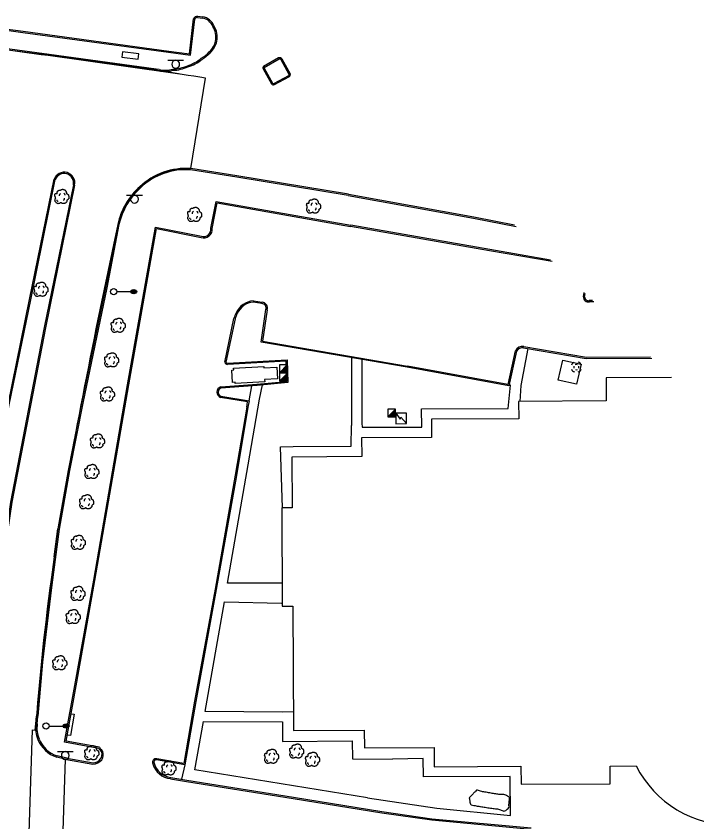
# Model space of a CAD drawing. Extents: x 2145380 to 2157287, y 139568 to 149130.
# Drawn here: x 2151940 to 2152263, y 143482 to 143864.4 of the extents above; entities that cross this region are included whole.
import ezdxf

# ---------------------------------------------------------------- set-up
doc = ezdxf.new("R2010")
doc.units = 0
for name, color, linetype in [('PR_PREVIOUSLY CONSTRUCTED', 7, 'Continuous'), ('TOPO_Asphalt', 7, 'Continuous'), ('TOPO_Building', 7, 'Continuous'), ('TOPO_Concrete', 7, 'Continuous'), ('TOPO_Curb Back', 7, 'Continuous'), ('TOPO_DRAIN_Inlet Grate', 7, 'Continuous'), ('TOPO_DRAIN_Manhole', 7, 'Continuous'), ('TOPO_Light Pole', 7, 'Continuous'), ('TOPO_Misc', 7, 'Continuous'), ('TOPO_Misc Line', 7, 'Continuous'), ('TOPO_Shrub', 7, 'Continuous'), ('TOPO_Sidewalk', 7, 'Continuous'), ('TOPO_Sign', 7, 'Continuous'), ('TOPO_Tree', 7, 'Continuous')]:
    doc.layers.add(name, color=color, linetype=linetype)

# ---------------------------------------------------------------- blocks, each defined once
blk = doc.blocks.new('LP')
at = {"layer": 'TOPO_Light Pole'}
blk.add_line((3.81, 0), (20.32, 0), dxfattribs=at)
for points in [[(20.32, 0), (27.94, 0)], [(20.32, 0), (23.5, 0)], [(20.83, 1.27), (27.43, 1.27)], [(20.83, 1.27), (23.5, 1.27)], [(23.71, 1.27), (27.43, 1.27)], [(23.71, 0), (27.94, 0)], [(20.83, -1.27), (27.43, -1.27)], [(20.83, -1.27), (23.5, -1.27)], [(23.71, -1.27), (27.43, -1.27)]]:
    blk.add_lwpolyline(points, dxfattribs=at)
blk.add_circle((0, 0), 3.81, dxfattribs=at)
blk.add_ellipse((24.13, 0), major_axis=(3.81, 0), ratio=0.666667, dxfattribs=at)
blk = doc.blocks.new('MHEXST')
at = {"layer": 'TOPO_DRAIN_Manhole'}
for centre, radius, start, end in [((-0.1, 0.3), 12.7, 112.9748, 158.2636), ((-0.1, 0.1), 6.35, 157.9722, 204.161), ((-0.1, 0.1), 6.35, 66.1941, 113.691), ((-0.1, 0.3), 12.7, 22.0744, 68.6991), ((-0.1, 0.1), 6.35, 336.8023, 21.4046), ((-0.1, 0.3), 12.7, 202.6921, 248.1938), ((-0.1, 0.1), 6.35, 248.5791, 293.1995), ((-0.1, 0.3), 12.7, 291.7963, 337.3032)]:
    blk.add_arc(centre, radius, start, end, dxfattribs=at)
blk = doc.blocks.new('TREE')
at = {"layer": 'TOPO_Tree'}
for points in [[(-3.5, 17.6), (-3.1, 18.3), (-2.6, 18.8), (-1.9, 19.2), (-1, 19.7), (-0.2, 20), (0.7, 20.2), (1.6, 20.5), (2.5, 20.8), (3.4, 20.8), (4.1, 20.7), (4.8, 20.5), (5.5, 20.2), (6.4, 19.9), (7.3, 19.7), (8.2, 19.2), (9.4, 18.4), (10, 17.2), (10.8, 16), (11.2, 15.3), (11.6, 14.6), (11.9, 13.9), (12.2, 13.1), (11.4, 12), (11.9, 11.2), (12, 11), (12.2, 10.9), (12.4, 10.7), (12.9, 10.4), (13.5, 10), (14, 9.7), (14.7, 9.2), (15.4, 8.7), (16.1, 8.1), (16.7, 7.5), (16.9, 6.7), (17.1, 6), (17.6, 4.4), (17.7, 2.8), (17.7, 1.2), (17.7, -0.2), (17.8, -2.2), (16.6, -3), (15.5, -3.8), (14.3, -4.6), (13.2, -5.3)], [(-14.1, -0.4), (-14.2, 0.5), (-14.4, 1.4), (-14.6, 2.3), (-14.8, 3.2), (-15.5, 4), (-15.7, 4.9), (-15.8, 5.6), (-15.7, 6.3), (-15.7, 7), (-15.6, 7.9), (-15.7, 8.8), (-15.1, 9.7), (-14.6, 10.4), (-13.8, 10.5), (-13, 10.7), (-12.2, 11), (-11.1, 10), (-10.4, 10.7), (-9.4, 11.7), (-10.3, 13.3), (-9.8, 14.4), (-9.6, 15.1), (-9.3, 15.9), (-8.8, 16.5), (-8.2, 17.3), (-7.5, 17.7), (-6.7, 18.1), (-6.1, 18.4), (-5.6, 18.6), (-5.1, 18.7), (-4.5, 18.7), (-4, 18.5), (-3.5, 18.1)], [(13.2, -5.3), (13.3, -5.8), (13.4, -6.3), (13.4, -6.7), (13.8, -8.5), (12.2, -10), (10.8, -11.5), (10, -12.3), (9.1, -12.8), (8.2, -13.1), (6, -13.8), (3.3, -13.6), (1.3, -13.1), (0.5, -12.9), (-0.1, -11.4), (-0.8, -11.5), (-2, -11.6), (-3.3, -12.8), (-4.5, -13.1), (-6.1, -13.5), (-7.8, -14), (-9.3, -13.6), (-11.4, -13.1), (-12.8, -11.4), (-14.1, -9.4), (-15.3, -7.3), (-15.6, -5.1), (-15.1, -3), (-14.9, -1.9), (-13.9, -0.8), (-13.5, 0.1)], [(-4.2, 5.1), (-4.5, 6.1), (-4.3, 7.2), (-3.8, 8.2), (-3.3, 9.3), (-2.7, 10.3), (-1.6, 11)], [(5.9, 11.2), (6.5, 10.7), (7, 10.2), (7.4, 9.5), (7.9, 8.6), (8.3, 7.6), (8.5, 6.6)], [(-11.4, -4.5), (-11.5, -5.4), (-11, -6.3), (-10.1, -7.2), (-9.3, -8), (-8.5, -8.3), (-7.7, -8.1)], [(4.8, -6.3), (5.7, -5.7), (6.3, -4.9), (6.8, -3.9), (7.4, -2.8), (7.6, -1.7), (7.5, -0.6)]]:
    blk.add_open_spline(points, degree=3, dxfattribs=at)

msp = doc.modelspace()

# ---------------------------------------------------------------- linework, layer by layer
at = {"layer": 'PR_PREVIOUSLY CONSTRUCTED'}
for p, q in [((2152022.89, 143792.05), (2152029.96, 143834.95)), ((2151958.16, 143607.79), (2151959.91, 143621.07))]:
    msp.add_line(p, q, dxfattribs=at)
for points in [[(2151914.77, 143513.33), (2151916.81, 143542.48), (2151920.1, 143577.84), (2151927.2, 143630.09), (2151936.21, 143680.08), (2151946.36, 143729.94), (2151958.05, 143787)], [(2151967.82, 143784.25), (2151953.99, 143716.53), (2151938.02, 143633.67), (2151932.57, 143596.82), (2151929.18, 143567.84), (2151926.21, 143539.02), (2151924.53, 143512.02)], [(2151947.18, 143452.43), (2151945.44, 143452.45), (2151947.81, 143525.76), (2151949.09, 143525.6), (2151949.45, 143528.6)]]:
    msp.add_lwpolyline(points, dxfattribs=at)
for centre, radius, start, end in [((2150974.34, 136613.73), 7298.15, 81.771649, 82.620702), ((2151671.49, 141660.28), 2204.02, 80.63979, 81.22502), ((2151962.82, 143785.23), 5.09, 348.9494, 159.0858), ((2152021.37, 143758.14), 33.94, 87.4457, 167.3183), ((2155908.75, 142921.4), 4010.35, 167.84808, 169.95238), ((2153062.5, 143446.23), 1116.1, 171.67688, 175.76782)]:
    msp.add_arc(centre, radius, start, end, dxfattribs=at)
at = {"layer": 'TOPO_Asphalt'}
msp.add_line((2151963.27, 143511.74), (2151961.94, 143466.87), dxfattribs=at)
at = {"layer": 'TOPO_Building'}
msp.add_lwpolyline([(2152251.03, 143692.99), (2152219.94, 143692.81), (2152220, 143681.83), (2152178.43, 143681.58), (2152178.48, 143673.36), (2152137.13, 143673.11), (2152137.18, 143664.41), (2152103.96, 143664.21), (2152104.01, 143655.36), (2152070.89, 143655.17), (2152071.03, 143631.05), (2152066.05, 143631.02), (2152066.32, 143584.39), (2152071.3, 143584.42), (2152071.65, 143525.32), (2152105.24, 143525.52), (2152105.29, 143517.09), (2152138.38, 143517.28), (2152138.43, 143508.21), (2152179.57, 143508.45), (2152179.62, 143499.87), (2152221.94, 143500.12), (2152221.89, 143508.48), (2152234.19, 143508.56)], dxfattribs=at)
msp.add_arc((2152280.59, 143532.41), 52.17, 207.2069, 333.4633, dxfattribs=at)
at = {"layer": 'TOPO_Concrete'}
msp.add_lwpolyline([(2152208.11, 143699.23), (2152205.96, 143689.75), (2152197.25, 143691.72), (2152199.4, 143701.21), (2152208.11, 143699.23)], dxfattribs=at)
at = {"layer": 'TOPO_Curb Back'}
for p, q in [((2151902.83, 143862.73), (2151943.34, 143857.29)), ((2152022.26, 143846.52), (2152024.26, 143863.15)), ((2152022.78, 143845.84), (2152024.84, 143862.97)), ((2152026.15, 143863.81), (2152028.5, 143863.51)), ((2152026.17, 143864.42), (2152028.59, 143864.1)), ((2151902.14, 143862.22), (2151943.26, 143856.69)), ((2151943.26, 143856.69), (2152012.35, 143847.25)), ((2151943.34, 143857.29), (2152012.43, 143847.85)), ((2151955.67, 143845.68), (2151911.7, 143851.44)), ((2151955.75, 143846.27), (2151911.78, 143852.03)), ((2152012.35, 143847.25), (2152022.78, 143845.84)), ((2152012.43, 143847.85), (2152022.26, 143846.52)), ((2152006.48, 143838.7), (2151955.67, 143845.68)), ((2152006.56, 143839.29), (2151955.75, 143846.27)), ((2152007.73, 143838.5), (2152006.48, 143838.7)), ((2152007.84, 143839.09), (2152006.56, 143839.29))]:
    msp.add_line(p, q, dxfattribs=at)
for points in [[(2152064.59, 143844.55), (2152057.41, 143840.43)], [(2152064.83, 143844), (2152057.71, 143839.91)], [(2152069.58, 143836.75), (2152065.74, 143843.69)], [(2152070.17, 143836.92), (2152066.25, 143844.01)], [(2152057.77, 143839.69), (2152061.68, 143832.63)], [(2152057.24, 143839.4), (2152061.18, 143832.3)], [(2152062.35, 143832.48), (2152069.35, 143836.24)], [(2152062.62, 143831.95), (2152069.7, 143835.74)], [(2152097.61, 143779.34), (2152044.73, 143788.06), (2152022.82, 143791.45)], [(2152097.71, 143779.93), (2152044.83, 143788.65), (2152022.89, 143792.05)], [(2151914.77, 143513.33), (2151916.81, 143542.48), (2151920.1, 143577.84), (2151927.2, 143630.09), (2151936.21, 143680.08), (2151946.36, 143729.94), (2151958.05, 143787)], [(2151915.37, 143513.29), (2151917.41, 143542.43), (2151920.7, 143577.77), (2151927.8, 143630), (2151936.8, 143679.97), (2151946.95, 143729.82), (2151958.63, 143786.88)], [(2151967.23, 143784.37), (2151953.4, 143716.65), (2151937.43, 143633.77), (2151931.97, 143596.9), (2151928.59, 143567.91), (2151925.61, 143539.07), (2151923.93, 143512.09)], [(2151967.82, 143784.25), (2151953.99, 143716.53), (2151938.02, 143633.67), (2151932.57, 143596.82), (2151929.18, 143567.84), (2151926.21, 143539.02), (2151924.53, 143512.02)], [(2152097.61, 143779.34), (2152157.06, 143768.6), (2152177.29, 143764.52)], [(2152097.71, 143779.93), (2152157.17, 143769.19), (2152176.49, 143765.29)], [(2152032.49, 143763.71), (2152034.96, 143776.5), (2152098.83, 143765.24)], [(2152033.1, 143763.69), (2152035.44, 143775.81), (2152098.73, 143764.65)], [(2151988.26, 143765.59), (2151982.43, 143735.64), (2151971.13, 143680.85), (2151964.7, 143648.84), (2151959.91, 143621.07), (2151956.41, 143594.51), (2151952.01, 143557.93), (2151949.75, 143532.14)], [(2151988.85, 143765.47), (2151983.01, 143735.52), (2151971.71, 143680.73), (2151965.29, 143648.73), (2151960.5, 143620.98), (2151957, 143594.44), (2151952.6, 143557.87), (2151950.35, 143532.11)], [(2151979.23, 143516.86), (2151963.06, 143519.85), (2151968.21, 143548.51), (2151976.84, 143596.75), (2151992.95, 143689.49), (2152006.13, 143764.26), (2152027.92, 143759.97)], [(2151979.59, 143517.4), (2151963.76, 143520.33), (2151968.8, 143548.4), (2151977.43, 143596.65), (2151993.54, 143689.39), (2152006.61, 143763.55), (2152027.76, 143759.39)], [(2152194.41, 143747.91), (2152164.64, 143753.1), (2152098.73, 143764.65)], [(2152193.64, 143748.65), (2152164.74, 143753.69), (2152098.83, 143765.24)], [(2152209.16, 143731.21), (2152209.55, 143733.22)], [(2152209.75, 143731.14), (2152210.06, 143732.72)], [(2152056.66, 143728.02), (2152052.58, 143728.69)], [(2152052.6, 143729.29), (2152056.72, 143728.62)], [(2152213.48, 143729.41), (2152211.99, 143729.43)], [(2152214.1, 143728.81), (2152212.07, 143728.83)], [(2152177.46, 143705.41), (2152173.82, 143688.97), (2152125.57, 143697.75), (2152056.31, 143709.72), (2152058.57, 143725.16)], [(2152059.16, 143725.01), (2152056.99, 143710.21), (2152125.67, 143698.35)], [(2152039.01, 143700.11), (2152043.34, 143720.98)], [(2152043.92, 143720.82), (2152039.59, 143700.22)], [(2152180.78, 143707.01), (2152210.57, 143702), (2152241.59, 143702.14)], [(2152180.88, 143707.6), (2152210.62, 143702.6), (2152240.98, 143702.74)], [(2152176.87, 143705.52), (2152173.36, 143689.66), (2152125.68, 143698.35)], [(2152037.11, 143688.42), (2152054.32, 143689.74), (2152068.42, 143691.08), (2152068.13, 143700.59), (2152040.33, 143699.08)], [(2152040.35, 143699.68), (2152068.71, 143701.22), (2152069.03, 143690.53), (2152054.37, 143689.14), (2152037.23, 143687.83)], [(2152037.17, 143684.06), (2152050.55, 143681.78), (2152050.02, 143678.78), (2152044.57, 143646.4), (2152035.01, 143592.34), (2152025.25, 143539.13), (2152020.03, 143509.1), (2152006.61, 143511.39)], [(2152049.43, 143678.89), (2152049.85, 143681.29), (2152037.02, 143683.48)], [(2152049.43, 143678.9), (2152043.98, 143646.5), (2152034.42, 143592.45), (2152024.66, 143539.24), (2152019.54, 143509.79), (2152006.73, 143511.98)], [(2151949.45, 143528.6), (2151949.75, 143532.15)], [(2151950.04, 143528.53), (2151950.35, 143532.1)], [(2151963.9, 143511.61), (2151959.31, 143512.72)], [(2151964.04, 143512.19), (2151959.48, 143513.29)], [(2151963.92, 143511.6), (2151976.49, 143509.48)], [(2151964.03, 143512.19), (2151976.54, 143510.08)], [(2152013.44, 143503.12), (2152020.97, 143501.84), (2152071.58, 143493.71), (2152113.59, 143486.89), (2152137.29, 143483.53), (2152184.38, 143479.16)], [(2152013.36, 143502.52), (2152020.87, 143501.25), (2152071.49, 143493.12), (2152113.5, 143486.3), (2152137.22, 143482.93), (2152184.32, 143478.57)]]:
    msp.add_lwpolyline(points, dxfattribs=at)
for centre, radius, start, end in [((2152026.28, 143862.16), 2.26, 92.9354, 153.9994), ((2152026.28, 143862.16), 1.66, 94.6712, 150.7631), ((2152027.26, 143857.09), 6.54, 21.8168, 79.0954), ((2152027.26, 143857.09), 7.14, 22.3057, 79.2455), ((2152025.69, 143854.49), 9.15, 348.0448, 33.34), ((2152025.69, 143854.49), 9.75, 348.176, 32.9863), ((2152028.31, 143853.45), 6.39, 326.5985, 352.3362), ((2152028.31, 143853.45), 6.99, 326.7411, 352.1521), ((2152017.56, 143861.11), 19.65, 301.744, 315.8565), ((2152023.97, 143855.54), 11.17, 313.4764, 329.8997), ((2152023.97, 143855.54), 11.77, 313.5366, 329.8177), ((2152015.67, 143859.43), 19.38, 286.9509, 309.1443), ((2152015.67, 143859.43), 19.98, 287.0669, 309.0341), ((2152017.56, 143861.12), 20.25, 301.855, 315.8175), ((2152065.06, 143843.17), 1.46, 35.1394, 108.7351), ((2152065.06, 143843.17), 0.858, 37.0315, 105.3405), ((2152013.97, 143856.88), 17.59, 271.2996, 294.6946), ((2152013.97, 143856.88), 18.19, 271.549, 294.5639), ((2152058.01, 143839.81), 0.872, 123.1998, 208.6034), ((2152058.01, 143839.81), 0.272, 123.1992, 208.2466), ((2152010.72, 143851.76), 13.59, 257.293, 285.982), ((2152010.72, 143851.76), 12.99, 257.207, 286.3145), ((2152068.85, 143836.77), 0.728, 313.5557, 358.5769), ((2152068.85, 143836.77), 1.33, 309.5668, 6.5747), ((2152062.11, 143832.99), 1.16, 216.3835, 295.9064), ((2152062.11, 143832.99), 0.558, 219.6254, 294.8778), ((2151962.82, 143785.23), 5.09, 348.9494, 159.0858), ((2152020.5, 143760.6), 31.54, 85.661, 133.546), ((2152020.5, 143760.6), 30.94, 85.7043, 133.5664), ((2151962.82, 143785.23), 4.49, 348.981, 159.0854), ((2152020.85, 143758.45), 33.37, 131.4458, 167.6338), ((2152020.85, 143758.45), 32.77, 131.4259, 167.6218), ((2152029.08, 143763.21), 4.04, 250.9401, 6.8095), ((2152029.08, 143763.21), 3.44, 250.2753, 8.3084), ((2152053.44, 143719.37), 9.95, 94.8371, 155.0531), ((2152053.44, 143719.37), 9.35, 95.2819, 155.0782), ((2152211.5, 143731.1), 2.35, 177.4788, 283.964), ((2152211.5, 143731.1), 1.75, 178.84, 286.2929), ((2152056.62, 143725.93), 2.09, 338.4858, 88.8986), ((2152056.62, 143725.93), 2.69, 340.0496, 87.937), ((2152066.51, 143712.93), 24.53, 154.2814, 160.8411), ((2152066.51, 143712.93), 23.93, 154.2737, 160.752), ((2152180.21, 143703.96), 3.7, 79.5268, 153.7574), ((2152180.21, 143703.96), 3.1, 79.4403, 153.7574), ((2152040.47, 143700.62), 1.55, 199.4259, 264.7213), ((2152040.52, 143700.72), 1.06, 208.1728, 260.8731), ((2152037.89, 143685.94), 2.6, 107.4126, 250.5037), ((2152037.89, 143685.94), 2, 109.2444, 249.1245), ((2151964.45, 143526.65), 15.13, 172.609, 201.379), ((2151964.45, 143526.65), 14.53, 172.5592, 201.3557), ((2151964.17, 143526.85), 14.95, 202.5081, 251.0131), ((2151964.17, 143526.85), 14.35, 202.5317, 250.9015), ((2151987.95, 143522.87), 10.59, 214.5768, 226.6607), ((2151987.95, 143522.87), 9.99, 213.1705, 227.6239), ((2151976.57, 143514.15), 4.24, 327.617, 13.8777), ((2151976.57, 143514.15), 4.84, 327.298, 16.0609), ((2151976.52, 143514.66), 5.18, 269.7238, 322.7609), ((2151976.52, 143514.66), 4.58, 270.3151, 322.4629), ((2152006.4, 143510.36), 1.66, 78.4629, 207.4685), ((2152006.4, 143510.36), 1.05, 77.9936, 210.5329), ((2152014.31, 143512.22), 9.74, 195.6119, 264.3755), ((2152014.31, 143512.22), 9.14, 195.1833, 264.5042)]:
    msp.add_arc(centre, radius, start, end, dxfattribs=at)
at = {"layer": 'TOPO_DRAIN_Inlet Grate'}
msp.add_lwpolyline([(2151966.08, 143533.29), (2151967.59, 143533.14), (2151965.79, 143522.94), (2151964.27, 143523.21)], dxfattribs=at)
at = {"layer": 'TOPO_Misc'}
for p, q in [((2152064.96, 143695.11), (2152068.7, 143698.86)), ((2152068.11, 143698.26), (2152068.7, 143698.26)), ((2152068.3, 143698.45), (2152068.7, 143698.45)), ((2152068.49, 143698.64), (2152068.7, 143698.64)), ((2152068.67, 143698.82), (2152068.7, 143698.82)), ((2152065.03, 143691.25), (2152068.77, 143695)), ((2152065.12, 143695.27), (2152068.71, 143695.27)), ((2152065.31, 143695.46), (2152068.71, 143695.46)), ((2152065.49, 143695.64), (2152068.71, 143695.64)), ((2152065.68, 143695.83), (2152068.71, 143695.83)), ((2152065.87, 143696.02), (2152068.71, 143696.02)), ((2152066.06, 143696.21), (2152068.71, 143696.21)), ((2152066.25, 143696.4), (2152068.71, 143696.4)), ((2152066.43, 143696.58), (2152068.7, 143696.58)), ((2152066.62, 143696.77), (2152068.7, 143696.77)), ((2152066.8, 143696.95), (2152068.7, 143696.95)), ((2152066.98, 143697.14), (2152068.7, 143697.14)), ((2152067.17, 143697.33), (2152068.7, 143697.33)), ((2152067.36, 143697.51), (2152068.7, 143697.51)), ((2152067.55, 143697.7), (2152068.7, 143697.7)), ((2152067.73, 143697.88), (2152068.7, 143697.88)), ((2152067.92, 143698.07), (2152068.7, 143698.07)), ((2152068.18, 143694.41), (2152068.77, 143694.41)), ((2152068.37, 143694.59), (2152068.77, 143694.59)), ((2152068.56, 143694.79), (2152068.77, 143694.79)), ((2152068.74, 143694.97), (2152068.77, 143694.97)), ((2152065.19, 143691.42), (2152068.78, 143691.42)), ((2152065.38, 143691.61), (2152068.78, 143691.61)), ((2152065.56, 143691.79), (2152068.78, 143691.79)), ((2152065.75, 143691.98), (2152068.78, 143691.98)), ((2152065.93, 143692.16), (2152068.78, 143692.16)), ((2152066.13, 143692.35), (2152068.78, 143692.35)), ((2152066.32, 143692.54), (2152068.78, 143692.54)), ((2152066.5, 143692.73), (2152068.77, 143692.73)), ((2152066.69, 143692.92), (2152068.77, 143692.92)), ((2152066.87, 143693.1), (2152068.77, 143693.1)), ((2152067.05, 143693.28), (2152068.77, 143693.28)), ((2152067.24, 143693.47), (2152068.77, 143693.47)), ((2152067.43, 143693.66), (2152068.77, 143693.66)), ((2152067.62, 143693.85), (2152068.77, 143693.85)), ((2152067.8, 143694.03), (2152068.77, 143694.03)), ((2152067.99, 143694.22), (2152068.77, 143694.22)), ((2152116.38, 143674.2), (2152120.11, 143677.95)), ((2152117.47, 143675.3), (2152120.12, 143675.3)), ((2152117.66, 143675.49), (2152120.12, 143675.49)), ((2152117.84, 143675.67), (2152120.11, 143675.67)), ((2152118.03, 143675.87), (2152120.11, 143675.87)), ((2152118.22, 143676.05), (2152120.11, 143676.05)), ((2152118.4, 143676.23), (2152120.11, 143676.23)), ((2152118.59, 143676.42), (2152120.11, 143676.42)), ((2152118.77, 143676.61), (2152120.11, 143676.61)), ((2152118.96, 143676.8), (2152120.11, 143676.8)), ((2152119.15, 143676.98), (2152120.11, 143676.98)), ((2152119.34, 143677.17), (2152120.11, 143677.17)), ((2152119.53, 143677.36), (2152120.11, 143677.36)), ((2152119.71, 143677.54), (2152120.11, 143677.54)), ((2152119.9, 143677.73), (2152120.11, 143677.73)), ((2152120.08, 143677.92), (2152120.11, 143677.92)), ((2152116.53, 143674.37), (2152120.12, 143674.37)), ((2152116.72, 143674.56), (2152120.12, 143674.56)), ((2152116.91, 143674.74), (2152120.12, 143674.74)), ((2152117.1, 143674.93), (2152120.12, 143674.93)), ((2152117.28, 143675.11), (2152120.12, 143675.11))]:
    msp.add_line(p, q, dxfattribs=at)
for points in [[(2152068.71, 143695.11), (2152068.7, 143698.86), (2152064.96, 143698.85), (2152064.96, 143695.11), (2152068.71, 143695.11)], [(2152068.78, 143691.26), (2152068.77, 143695), (2152065.03, 143695), (2152065.03, 143691.25), (2152068.78, 143691.26)], [(2152120.12, 143674.21), (2152120.11, 143677.95), (2152116.37, 143677.95), (2152116.38, 143674.2), (2152120.12, 143674.21)], [(2152125.2, 143671.01), (2152125.19, 143676), (2152120.2, 143675.99), (2152120.21, 143671), (2152125.2, 143671.01)], [(2152120.2, 143675.99), (2152122.31, 143673.13), (2152122.53, 143674.07), (2152125.2, 143671.01)]]:
    msp.add_lwpolyline(points, dxfattribs=at)
at = {"layer": 'TOPO_Misc Line'}
msp.add_lwpolyline([(2152058.01, 143690.79), (2152043.94, 143690), (2152043.9, 143690.64), (2152042.73, 143690.57), (2152042.4, 143696.44), (2152043.27, 143696.49), (2152043.22, 143697.35), (2152057.56, 143698.14), (2152057.6, 143697.54), (2152063.69, 143697.88), (2152064, 143692.25), (2152057.95, 143691.92)], close=True, dxfattribs=at)
at = {"layer": 'TOPO_Shrub'}
msp.add_open_spline([(2152154.96, 143493.41), (2152154.96, 143493.41), (2152156.04, 143494.52), (2152157.12, 143495.63), (2152158.2, 143496.75), (2152158.79, 143497.35), (2152159.87, 143496.58), (2152160.69, 143496.44), (2152163.02, 143496.05), (2152165.36, 143495.65), (2152167.7, 143495.26), (2152169.55, 143494.94), (2152171.4, 143495.19), (2152173.24, 143494.23), (2152174.43, 143493.61), (2152173.96, 143491.83), (2152173.89, 143490.65), (2152173.84, 143489.79), (2152174.04, 143488.8), (2152173.17, 143488.09), (2152171.51, 143486.73), (2152169.8, 143487.97), (2152168.13, 143488.19), (2152165.69, 143488.52), (2152163.24, 143488.84), (2152160.8, 143489.21), (2152159.99, 143489.33), (2152159.19, 143489.47), (2152158.38, 143489.62), (2152157.32, 143489.82), (2152155.68, 143489.95), (2152155.46, 143491), (2152155.3, 143491.8), (2152155.13, 143492.61), (2152154.96, 143493.41)], degree=3, dxfattribs=at)
at = {"layer": 'TOPO_Sidewalk'}
for p, q in [((2152099.14, 143702.32), (2152099.17, 143670.16)), ((2152050.55, 143681.78), (2152051.82, 143688.95)), ((2152020.03, 143509.1), (2152018.57, 143502.25))]:
    msp.add_line(p, q, dxfattribs=at)
for points in [[(2152182.89, 143706.66), (2152179.5, 143689.04), (2152179.1, 143681.59)], [(2152104.06, 143701.47), (2152104.07, 143671.31), (2152104.15, 143669.32), (2152132.45, 143669.35), (2152132.43, 143678.09), (2152173.49, 143678.17), (2152174.63, 143689.26), (2152173.92, 143689.41)], [(2152066.3, 143595.24), (2152040.36, 143595.31), (2152050.16, 143651.54), (2152055.58, 143682.59), (2152056.93, 143689.39), (2152051.52, 143688.93)], [(2152066.39, 143631.03), (2152065.54, 143659.93), (2152071.47, 143660.24), (2152098.98, 143660.39), (2152099.17, 143670.16)], [(2152071.59, 143534.26), (2152066.36, 143534.08), (2152029.73, 143534.45), (2152038.88, 143586.46), (2152065.94, 143585.79)], [(2152106.8, 143493.48), (2152024.76, 143506.67), (2152028.89, 143529.73), (2152066.37, 143529.5), (2152066.45, 143520.1), (2152099.52, 143520.48), (2152099.62, 143511.88), (2152118.57, 143511.71)], [(2152106.8, 143493.48), (2152139.7, 143488.54), (2152174.54, 143484.99), (2152174.36, 143503.49), (2152133.32, 143503.4), (2152133.12, 143512.17), (2152118.57, 143511.71)]]:
    msp.add_lwpolyline(points, dxfattribs=at)
at = {"layer": 'TOPO_Sign'}
msp.add_lwpolyline([(2151990.27, 143844.91), (2151997.88, 143843.97), (2151998.2, 143846.57), (2151990.59, 143847.5)], close=True, dxfattribs=at)
for points in [[(2152012.01, 143843.44), (2152019.5, 143843.44)], [(2152015.76, 143843.44), (2152015.76, 143843.44)], [(2152013.89, 143841.57), (2152013.89, 143841.57)], [(2152015.76, 143839.7), (2152015.76, 143839.7)], [(2152017.63, 143841.57), (2152017.63, 143841.57)], [(2151992.44, 143779.4), (2151999.93, 143779.41)], [(2151996.19, 143779.4), (2151996.19, 143779.4)], [(2151994.32, 143777.53), (2151994.32, 143777.53)], [(2151996.19, 143775.66), (2151996.19, 143775.66)], [(2151998.06, 143777.53), (2151998.06, 143777.53)], [(2151959.62, 143515.39), (2151967.12, 143515.4)], [(2151963.37, 143515.39), (2151963.37, 143515.39)], [(2151961.51, 143513.52), (2151961.51, 143513.52)], [(2151963.37, 143511.66), (2151963.37, 143511.66)], [(2151965.24, 143513.52), (2151965.24, 143513.52)]]:
    msp.add_lwpolyline(points, dxfattribs=at)
for centre, start, end in [((2152015.76, 143841.57), 90, 180), ((2152015.76, 143841.57), 360, 90), ((2152015.76, 143841.57), 180, 270), ((2152015.76, 143841.57), 270, 0), ((2151996.19, 143777.53), 90, 180), ((2151996.19, 143777.53), 360, 90), ((2151996.19, 143777.53), 180, 270), ((2151996.19, 143777.53), 270, 0), ((2151963.37, 143513.52), 90, 180), ((2151963.37, 143513.52), 360, 90), ((2151963.37, 143513.52), 180, 270), ((2151963.37, 143513.52), 270, 0)]:
    msp.add_arc(centre, 1.87, start, end, dxfattribs=at)

# ---------------------------------------------------------------- block references
at = {"layer": 'TOPO_DRAIN_Manhole', "xscale": 0.19685000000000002, "yscale": 0.19685000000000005}
msp.add_blockref('MHEXST', (2152205.86, 143697.81), dxfattribs=at)
at = {"layer": 'TOPO_Light Pole', "xscale": 0.39370000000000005, "yscale": 0.3937000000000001}
for p in [(2151986.35, 143733.67), (2151954.22, 143527.52)]:
    msp.add_blockref('LP', p, dxfattribs=at)
at = {"layer": 'TOPO_Tree', "xscale": 0.19685000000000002, "yscale": 0.19685000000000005}
for p in [(2151961.53, 143778.13), (2152080.98, 143773.6), (2152024.55, 143769.64), (2151951.63, 143734.12), (2151988.29, 143717.02), (2151985.16, 143700.6), (2151983.19, 143684.42), (2151978.47, 143662.15), (2151975.78, 143647.63), (2151973.3, 143633.27), (2151969.37, 143614.03), (2151969.23, 143589.78), (2151966.94, 143578.79), (2151960.58, 143556.85), (2152072.97, 143514.97), (2151975.75, 143514.16), (2152061.06, 143512.48), (2152080.5, 143511.05), (2152012.35, 143506.95)]:
    msp.add_blockref('TREE', p, dxfattribs=at)

doc.saveas('drawing.dxf')
